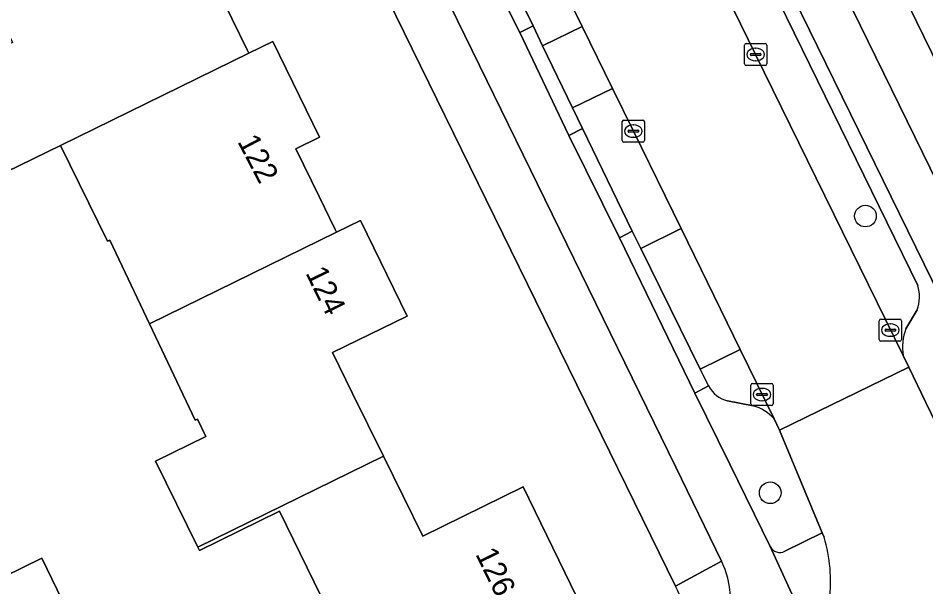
# Model space of a CAD drawing. Extents: x 160455 to 162082, y 388339 to 389736.
# Drawn here: x 160899.57 to 160940.57, y 388927.38 to 388953.07 of the extents above; entities that cross this region are included whole.
import ezdxf

# ---------------------------------------------------------------- set-up
doc = ezdxf.new("R2010")
doc.units = 0
for name, color, linetype in [('IMGEO_Boom', 7, 'Continuous'), ('IMGEO_Erf', 7, 'Continuous'), ('IMGEO_Fietspad_gesloten', 7, 'Continuous'), ('IMGEO_Kolk', 7, 'Continuous'), ('IMGEO_Pand', 7, 'Continuous'), ('IMGEO_Pand_nummerreeks', 7, 'Continuous'), ('IMGEO_Parkeervlak_open', 7, 'Continuous'), ('IMGEO_Rijbaan_lokaal_gesloten', 7, 'Continuous'), ('IMGEO_Verkeerseiland_open', 7, 'Continuous'), ('IMGEO_Voetpad_open', 7, 'Continuous')]:
    doc.layers.add(name, color=color, linetype=linetype)

msp = doc.modelspace()

# ---------------------------------------------------------------- linework, layer by layer
at = {"layer": 'IMGEO_Boom'}
for centre in [(160937.841, 388944.129), (160933.541, 388931.631)]:
    msp.add_circle(centre, 0.489, dxfattribs=at)
at = {"layer": 'IMGEO_Erf'}
for points in [[(160943.886, 389003.725), (160938.681, 389008.641), (160930.534, 389004.674), (160917.838, 388998.543), (160948.6, 388935.651)], [(160929.266, 388927.414), (160901.401, 388984.295)], [(160908.898, 388953.721), (160909.922, 388951.63), (160909.997, 388951.477), (160911.074, 388952.004), (160913.187, 388947.689), (160912.111, 388947.162), (160913.162, 388945.017), (160913.878, 388943.555), (160913.953, 388943.402), (160915.029, 388943.929), (160917.143, 388939.614), (160913.777, 388937.96), (160914.681, 388936.12), (160916.075, 388933.284), (160917.848, 388929.675), (160922.381, 388931.902), (160925.067, 388926.384)], [(160915.762, 388921.831), (160911.377, 388930.794), (160907.757, 388929.023), (160907.682, 388929.176), (160905.784, 388933.057), (160908.056, 388934.168), (160907.669, 388934.958), (160907.562, 388934.905), (160905.501, 388939.262), (160903.714, 388943.041), (160903.606, 388942.988), (160901.488, 388947.317), (160899.047, 388946.123)]]:
    msp.add_lwpolyline(points, dxfattribs=at)
msp.add_lwpolyline([(160899.592, 388923.932), (160899.078, 388924.987), (160899.236, 388925.064), (160898.086, 388927.425), (160900.641, 388928.67), (160901.791, 388926.309), (160901.886, 388926.355), (160906.766, 388916.253), (160904.061, 388914.947), (160901.301, 388913.614), (160896.94, 388922.64)], close=True, dxfattribs=at)
msp.add_arc((160927.627, 388926.441), 1.906, 295.0783, 30.7073, dxfattribs=at)
at = {"layer": 'IMGEO_Fietspad_gesloten'}
for points in [[(160865.149, 389063.924), (160866.884, 389060.338), (160896.406, 389000), (160929.271, 388932.792), (160931.346, 388928.541)], [(160948.304, 388930.76), (160947.207, 388933.03), (160943.921, 388939.826), (160914.477, 389000)], [(160912.921, 388998.279), (160913.036, 388998.078), (160914.221, 388995.583), (160941.968, 388938.939), (160944.137, 388934.46), (160945.449, 388931.679)], [(160934.849, 388926.344), (160933.543, 388929.201), (160931.72, 388932.927), (160930.14, 388936.125), (160926.728, 388943.151), (160924.445, 388947.765), (160922.231, 388952.42), (160920.471, 388955.905), (160918.255, 388960.489), (160916.494, 388964.012)]]:
    msp.add_lwpolyline(points, dxfattribs=at)
msp.add_arc((160927.574, 388926.759), 4.171, 298.1439, 25.2886, dxfattribs=at)
at = {"layer": 'IMGEO_Kolk'}
for p, q in [((160932.383, 388950.999), (160932.383, 388951.851)), ((160932.458, 388951.925), (160933.31, 388951.925)), ((160933.384, 388951.851), (160933.384, 388950.999)), ((160932.642, 388951.419), (160932.642, 388951.431)), ((160933.08, 388951.382), (160932.682, 388951.382)), ((160932.685, 388951.468), (160933.083, 388951.468)), ((160932.871, 388951.705), (160932.896, 388951.705)), ((160933.126, 388951.431), (160933.126, 388951.419)), ((160932.894, 388951.145), (160932.869, 388951.145)), ((160933.31, 388950.925), (160932.458, 388950.925)), ((160926.86, 388947.539), (160926.86, 388948.391)), ((160926.935, 388948.465), (160927.787, 388948.465)), ((160927.348, 388948.245), (160927.373, 388948.245)), ((160927.861, 388948.391), (160927.861, 388947.539)), ((160927.119, 388947.959), (160927.119, 388947.971)), ((160927.557, 388947.922), (160927.159, 388947.922)), ((160927.162, 388948.008), (160927.56, 388948.008)), ((160927.371, 388947.685), (160927.346, 388947.685)), ((160927.603, 388947.971), (160927.603, 388947.959)), ((160927.787, 388947.465), (160926.935, 388947.465)), ((160938.542, 388939.477), (160939.394, 388939.477)), ((160938.467, 388938.551), (160938.467, 388939.403)), ((160938.955, 388939.257), (160938.98, 388939.257)), ((160939.468, 388939.403), (160939.468, 388938.551)), ((160938.726, 388938.971), (160938.726, 388938.983)), ((160939.164, 388938.934), (160938.766, 388938.934)), ((160938.769, 388939.02), (160939.167, 388939.02)), ((160938.978, 388938.697), (160938.953, 388938.697)), ((160939.21, 388938.983), (160939.21, 388938.971)), ((160939.394, 388938.477), (160938.542, 388938.477)), ((160932.669, 388935.64), (160932.669, 388936.492)), ((160932.744, 388936.566), (160933.596, 388936.566)), ((160933.157, 388936.346), (160933.182, 388936.346)), ((160933.67, 388936.492), (160933.67, 388935.64)), ((160932.928, 388936.06), (160932.928, 388936.072)), ((160933.366, 388936.023), (160932.968, 388936.023)), ((160932.971, 388936.109), (160933.369, 388936.109)), ((160933.18, 388935.786), (160933.155, 388935.786)), ((160933.412, 388936.072), (160933.412, 388936.06)), ((160933.596, 388935.566), (160932.744, 388935.566))]:
    msp.add_line(p, q, dxfattribs=at)
for points in [[(160932.383, 388950.999), (160932.383, 388951.851)], [(160932.458, 388951.925), (160933.31, 388951.925)], [(160933.384, 388951.851), (160933.384, 388950.999)], [(160933.31, 388950.925), (160932.458, 388950.925)], [(160926.86, 388947.539), (160926.86, 388948.391)], [(160926.935, 388948.465), (160927.787, 388948.465)], [(160927.861, 388948.391), (160927.861, 388947.539)], [(160927.787, 388947.465), (160926.935, 388947.465)], [(160938.542, 388939.477), (160939.394, 388939.477)], [(160938.467, 388938.551), (160938.467, 388939.403)], [(160939.468, 388939.403), (160939.468, 388938.551)], [(160939.394, 388938.477), (160938.542, 388938.477)], [(160932.669, 388935.64), (160932.669, 388936.492)], [(160932.744, 388936.566), (160933.596, 388936.566)], [(160933.67, 388936.492), (160933.67, 388935.64)], [(160933.596, 388935.566), (160932.744, 388935.566)]]:
    msp.add_lwpolyline(points, dxfattribs=at)
for centre, radius, start, end in [((160932.46, 388951.849), 0.0765, 91.552, 178.448), ((160932.46, 388951.849), 0.0765, 91.552, 178.448), ((160933.308, 388951.849), 0.0765, 1.552, 88.448), ((160933.308, 388951.849), 0.0765, 1.552, 88.448), ((160932.682, 388951.428), 0.0403, 85.8775, 175.7526), ((160932.679, 388951.418), 0.0366, 178.938, 274.7102), ((160933.083, 388951.425), 0.043, 264.8664, 352.4533), ((160933.087, 388951.43), 0.0386, 1.7309, 96.639), ((160932.46, 388951.001), 0.0765, 181.552, 268.448), ((160932.46, 388951.001), 0.0765, 181.552, 268.448), ((160933.308, 388951.001), 0.0765, 271.552, 358.448), ((160933.308, 388951.001), 0.0765, 271.552, 358.448), ((160926.937, 388948.389), 0.0765, 91.552, 178.448), ((160926.937, 388948.389), 0.0765, 91.552, 178.448), ((160927.785, 388948.389), 0.0765, 1.552, 88.448), ((160927.785, 388948.389), 0.0765, 1.552, 88.448), ((160927.159, 388947.968), 0.0403, 85.8775, 175.7526), ((160927.156, 388947.958), 0.0366, 178.938, 274.7102), ((160927.56, 388947.965), 0.043, 264.8664, 352.4533), ((160927.564, 388947.97), 0.0386, 1.7309, 96.639), ((160926.937, 388947.541), 0.0765, 181.552, 268.448), ((160926.937, 388947.541), 0.0765, 181.552, 268.448), ((160927.785, 388947.541), 0.0765, 271.552, 358.448), ((160927.785, 388947.541), 0.0765, 271.552, 358.448), ((160938.544, 388939.401), 0.0765, 91.552, 178.448), ((160938.544, 388939.401), 0.0765, 91.552, 178.448), ((160939.392, 388939.401), 0.0765, 1.552, 88.448), ((160939.392, 388939.401), 0.0765, 1.552, 88.448), ((160938.766, 388938.98), 0.0403, 85.8775, 175.7526), ((160938.763, 388938.97), 0.0366, 178.938, 274.7102), ((160939.167, 388938.977), 0.043, 264.8664, 352.4533), ((160939.171, 388938.982), 0.0386, 1.7309, 96.639), ((160938.544, 388938.553), 0.0765, 181.552, 268.448), ((160938.544, 388938.553), 0.0765, 181.552, 268.448), ((160939.392, 388938.553), 0.0765, 271.552, 358.448), ((160939.392, 388938.553), 0.0765, 271.552, 358.448), ((160932.746, 388936.49), 0.0765, 91.552, 178.448), ((160932.746, 388936.49), 0.0765, 91.552, 178.448), ((160933.594, 388936.49), 0.0765, 1.552, 88.448), ((160933.594, 388936.49), 0.0765, 1.552, 88.448), ((160932.968, 388936.069), 0.0403, 85.8775, 175.7526), ((160932.965, 388936.059), 0.0366, 178.938, 274.7102), ((160933.369, 388936.066), 0.043, 264.8664, 352.4533), ((160933.373, 388936.071), 0.0386, 1.7309, 96.639), ((160932.746, 388935.642), 0.0765, 181.552, 268.448), ((160932.746, 388935.642), 0.0765, 181.552, 268.448), ((160933.594, 388935.642), 0.0765, 271.552, 358.448), ((160933.594, 388935.642), 0.0765, 271.552, 358.448)]:
    msp.add_arc(centre, radius, start, end, dxfattribs=at)
for centre, major_axis, ratio, start_param, end_param in [((160932.87, 388951.425), (-0.387, 0.002), 0.722429, 4.712389, 7.853982), ((160932.895, 388951.425), (-0.39, 0.002), 0.717154, 1.570796, 4.712389), ((160927.347, 388947.965), (-0.387, 0.002), 0.722429, 4.712389, 7.853982), ((160927.372, 388947.965), (-0.39, 0.002), 0.717154, 1.570796, 4.712389), ((160938.954, 388938.977), (-0.387, 0.002), 0.722429, 4.712389, 7.853982), ((160938.979, 388938.977), (-0.39, 0.002), 0.717154, 1.570796, 4.712389), ((160933.156, 388936.066), (-0.387, 0.002), 0.722429, 4.712389, 7.853982), ((160933.181, 388936.066), (-0.39, 0.002), 0.717154, 1.570796, 4.712389)]:
    msp.add_ellipse(centre, major_axis=major_axis, ratio=ratio, start_param=start_param, end_param=end_param, dxfattribs=at)
at = {"layer": 'IMGEO_Pand'}
for points in [[(160908.898, 388953.721), (160908.151, 388955.246), (160909.227, 388955.773), (160907.114, 388960.088), (160906.037, 388959.561), (160897.606, 388955.435), (160899.324, 388951.963), (160896.78, 388950.704), (160899.047, 388946.123), (160901.488, 388947.317), (160909.997, 388951.477), (160909.922, 388951.63)], [(160909.997, 388951.477), (160901.488, 388947.317), (160903.606, 388942.988), (160903.714, 388943.041), (160905.501, 388939.262), (160913.953, 388943.402), (160913.878, 388943.555), (160913.162, 388945.017), (160912.111, 388947.162), (160913.187, 388947.689), (160911.074, 388952.004)], [(160913.777, 388937.96), (160917.143, 388939.614), (160915.029, 388943.929), (160913.953, 388943.402), (160905.501, 388939.262), (160907.562, 388934.905), (160907.669, 388934.958), (160908.056, 388934.168), (160905.784, 388933.057), (160907.682, 388929.176), (160916.075, 388933.284), (160914.681, 388936.12)], [(160907.682, 388929.176), (160907.757, 388929.023), (160911.377, 388930.794), (160915.762, 388921.831), (160925.067, 388926.384), (160922.381, 388931.902), (160917.848, 388929.675), (160916.075, 388933.284)], [(160900.641, 388928.67), (160898.086, 388927.425), (160899.236, 388925.064), (160901.791, 388926.309)]]:
    msp.add_lwpolyline(points, close=True, dxfattribs=at)
at = {"layer": 'IMGEO_Parkeervlak_open'}
for points in [[(160912, 388994.132), (160914.137, 388989.745), (160914.707, 388988.576), (160918.699, 388980.421), (160924.114, 388969.358), (160932.883, 388951.425), (160939.546, 388937.83)], [(160940.204, 388940.985), (160915.095, 388992.311)], [(160939.666, 388939.037), (160940.174, 388939.889)], [(160932.181, 388938.107), (160930.382, 388937.218), (160930.758, 388936.456)], [(160933.713, 388934.973), (160932.181, 388938.107)], [(160931.612, 388935.778), (160932.775, 388935.562)]]:
    msp.add_lwpolyline(points, dxfattribs=at)
for points in [[(160922.449, 388957.971), (160920.686, 388957.114), (160921.108, 388956.245), (160922.827, 388952.713), (160923.261, 388951.817), (160925.046, 388952.682)], [(160925.046, 388952.682), (160923.261, 388951.817), (160924.618, 388949.014), (160926.419, 388949.886)], [(160927.362, 388947.966), (160926.419, 388949.886), (160924.618, 388949.014), (160925.068, 388948.085), (160927.307, 388943.445), (160927.691, 388942.667), (160929.512, 388943.567)], [(160929.512, 388943.567), (160927.691, 388942.667), (160930.382, 388937.218), (160932.181, 388938.107)]]:
    msp.add_lwpolyline(points, close=True, dxfattribs=at)
for centre, radius, start, end in [((160938.657, 388940.479), 1.628, 338.755, 18.1091), ((160941.854, 388938.21), 2.339, 159.2943, 189.3503), ((160931.959, 388937.092), 1.359, 207.8934, 255.2137), ((160932.187, 388933.584), 2.064, 42.3107, 73.4373)]:
    msp.add_arc(centre, radius, start, end, dxfattribs=at)
at = {"layer": 'IMGEO_Rijbaan_lokaal_gesloten'}
msp.add_lwpolyline([(160924.114, 388969.358), (160918.699, 388980.421), (160912.843, 388977.56), (160913.105, 388977.025), (160914.53, 388974.117), (160918.99, 388965.015), (160920.966, 388960.99), (160922.449, 388957.971), (160925.046, 388952.682), (160926.419, 388949.886), (160927.362, 388947.966), (160929.512, 388943.567), (160932.181, 388938.107), (160933.713, 388934.973), (160933.966, 388934.456), (160939.805, 388937.301), (160939.546, 388937.83), (160932.883, 388951.425)], close=True, dxfattribs=at)
msp.add_lwpolyline([(160942.004, 388932.896), (160941.545, 388933.684), (160940.575, 388935.701), (160939.805, 388937.301), (160933.966, 388934.456), (160935.894, 388929.825), (160935.979, 388929.621)], dxfattribs=at)
msp.add_arc((160929.072, 388927.596), 7.197, 353.6817, 16.3403, dxfattribs=at)
at = {"layer": 'IMGEO_Verkeerseiland_open'}
for points in [[(160941.968, 388938.939), (160914.221, 388995.583)], [(160913.01, 388993.347), (160914.587, 388992.864), (160915.095, 388992.311), (160940.204, 388940.985)], [(160940.174, 388939.889), (160939.666, 388939.037)], [(160939.546, 388937.83), (160939.805, 388937.301), (160940.575, 388935.701), (160941.545, 388933.684), (160942.004, 388932.896), (160943.883, 388933.82)], [(160930.758, 388936.456), (160930.14, 388936.125), (160931.72, 388932.927), (160933.543, 388929.201)], [(160932.775, 388935.562), (160931.612, 388935.778)], [(160933.966, 388934.456), (160933.713, 388934.973)], [(160934.2, 388928.988), (160935.894, 388929.825), (160933.966, 388934.456)]]:
    msp.add_lwpolyline(points, dxfattribs=at)
for points in [[(160922.827, 388952.713), (160921.108, 388956.245), (160920.471, 388955.905), (160922.231, 388952.42)], [(160923.261, 388951.817), (160922.827, 388952.713), (160922.231, 388952.42), (160924.445, 388947.765), (160925.068, 388948.085), (160924.618, 388949.014)], [(160927.307, 388943.445), (160925.068, 388948.085), (160924.445, 388947.765), (160926.728, 388943.151)], [(160927.691, 388942.667), (160927.307, 388943.445), (160926.728, 388943.151), (160930.14, 388936.125), (160930.758, 388936.456), (160930.382, 388937.218)]]:
    msp.add_lwpolyline(points, close=True, dxfattribs=at)
for centre, radius, start, end in [((160938.657, 388940.479), 1.628, 338.755, 18.1091), ((160941.854, 388938.21), 2.339, 159.2943, 189.3503), ((160931.959, 388937.092), 1.359, 207.8934, 255.2137), ((160932.187, 388933.584), 2.064, 42.3107, 73.4373), ((160933.976, 388929.418), 0.485, 206.6186, 297.4559)]:
    msp.add_arc(centre, radius, start, end, dxfattribs=at)
at = {"layer": 'IMGEO_Voetpad_open'}
for points in [[(160891.29, 389003.601), (160895.886, 388994.089), (160896.662, 388993.971), (160899.254, 388988.688), (160901.401, 388984.295), (160929.266, 388927.414), (160931.346, 388928.541), (160929.271, 388932.792), (160896.406, 389000), (160866.884, 389060.338), (160865.149, 389063.924)], [(160885.175, 389059.974), (160914.477, 389000), (160943.921, 388939.826), (160947.207, 388933.03), (160951.165, 388934.782)], [(160948.6, 388935.651), (160917.838, 388998.543)], [(160935.979, 388929.621), (160935.894, 388929.825), (160934.2, 388928.988)], [(160933.543, 388929.201), (160934.849, 388926.344)], [(160931.346, 388928.541), (160929.266, 388927.414)]]:
    msp.add_lwpolyline(points, dxfattribs=at)
for centre, radius, start, end in [((160929.072, 388927.596), 7.197, 353.6817, 16.3403), ((160933.976, 388929.418), 0.485, 206.6186, 297.4559), ((160927.574, 388926.759), 4.171, 298.1439, 25.2886), ((160927.627, 388926.441), 1.906, 295.0783, 30.7073)]:
    msp.add_arc(centre, radius, start, end, dxfattribs=at)

# ---------------------------------------------------------------- texts
at = {"layer": 'IMGEO_Pand_nummerreeks'}
for s, rotation, p in [('122', 297.6221, (160909.459, 388947.498)), ('124', 296.1037, (160912.536, 388941.56)), ('126', 295.9555, (160920.212, 388928.865))]:
    msp.add_text(s, height=1, rotation=rotation, dxfattribs=at).set_placement(p)

doc.saveas('drawing.dxf')
